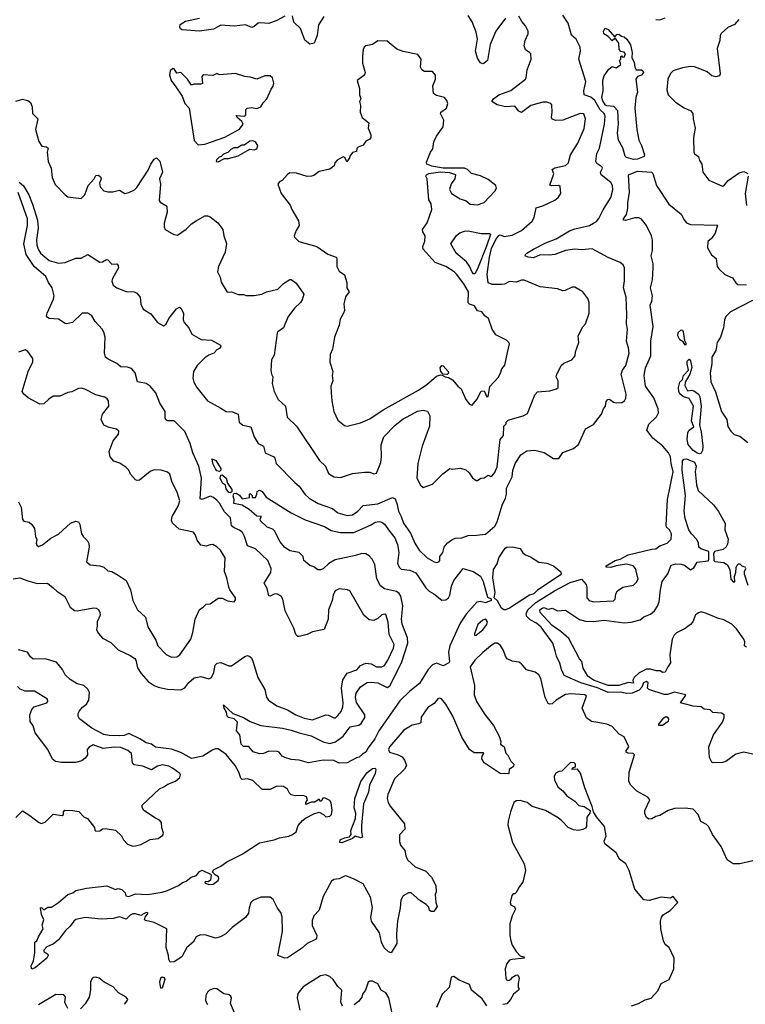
# Model space of a CAD drawing. Extents: x 2056909 to 2160450, y 827444 to 1016825.
# Tile 305 of 501: x 2114354 to 2119806, y 938129 to 945531. Entities that reach past the tile are written whole.
import ezdxf

# ---------------------------------------------------------------- set-up
doc = ezdxf.new("R2010")
doc.units = 0

msp = doc.modelspace()

# ---------------------------------------------------------------- linework, layer by layer
at = {"layer": '0CON10XD'}
for points in [[(2116345, 945558.1), (2116285, 945524.5), (2116225, 945502.5), (2116165, 945508.1), (2116145.6, 945504.4), (2116115, 945478.8), (2116097.3, 945472.7), (2116051.7, 945491.7), (2115965, 945482.5), (2115865, 945489.1), (2115809.5, 945460.5), (2115705, 945444.3), (2115575.6, 945455.6), (2115562.9, 945462.9), (2115556.7, 945475), (2115560, 945495), (2115598.8, 945521.2), (2115706.2, 945543.8)], [(2115888.1, 943905), (2115907.4, 943847.4), (2115897.4, 943782.6), (2115847.5, 943675), (2115840.8, 943635), (2115860.8, 943595), (2115868.8, 943558.8), (2115912.7, 943482.7), (2115946.1, 943486.1), (2115995, 943466.2), (2116035, 943466.2), (2116055, 943458.8), (2116115, 943458.8), (2116172.7, 943467.3), (2116207.5, 943485), (2116293.8, 943505), (2116335, 943547.1), (2116385, 943576.7), (2116395, 943576.7), (2116431.2, 943551.2), (2116488.8, 943468.8), (2116477.5, 943425), (2116464.2, 943405), (2116417.6, 943362.4), (2116369.4, 943295), (2116336.7, 943215), (2116294.4, 943185.6), (2116288, 943175), (2116265, 943010), (2116246.4, 942973.6), (2116240, 942895), (2116246.7, 942865), (2116256, 942845), (2116250, 942795), (2116266, 942735), (2116295.7, 942675.7), (2116351.2, 942625), (2116363, 942543), (2116434, 942475), (2116607, 942217), (2116652, 942175), (2116675, 942120), (2116715, 942093.8), (2116765, 942089.2), (2116855, 942118.6), (2116945, 942128.6), (2116985, 942129.2), (2117015, 942116.7), (2117035, 942122.5), (2117066.9, 942203.1), (2117072.5, 942245), (2117070, 942335), (2117089.2, 942395), (2117175, 942481.5), (2117235, 942529.6), (2117264.7, 942545.3), (2117342.4, 942587.6), (2117385.5, 942595.5), (2117418.8, 942588.8), (2117435, 942552.5), (2117432.3, 942475), (2117378.7, 942325), (2117344.6, 942195), (2117338.1, 942085), (2117365, 942032.5), (2117385, 942013.3), (2117455, 942038.8), (2117533, 942117), (2117585, 942157.5), (2117605, 942152.5), (2117665, 942158.8), (2117705.9, 942145.9), (2117732.5, 942125), (2117757, 942087), (2117785, 942067.5), (2117795, 942067.5), (2117820, 942085), (2117845, 942086.7), (2117875, 942106.2), (2117895, 942097.5), (2117905, 942102.5), (2117925, 942126.7), (2117941.2, 942168.8), (2117963.8, 942375), (2117990, 942405), (2117992.5, 942475), (2118008.3, 942491.7), (2118010, 942505), (2118025, 942520), (2118040, 942525), (2118137.4, 942552.6), (2118168.8, 942571.2), (2118225, 942712), (2118245, 942734.4), (2118338.3, 942741.7), (2118387.5, 942755), (2118401.2, 942765), (2118400, 942815), (2118386.1, 942846.1), (2118390, 942865), (2118426.2, 942935), (2118441.7, 942948.3), (2118503.3, 942975), (2118526.7, 943005), (2118531.2, 943035), (2118556.2, 943105), (2118551.2, 943155), (2118585, 943222.5), (2118604.3, 943245.7), (2118632.5, 943325), (2118631.9, 943405), (2118621.9, 943435), (2118584.5, 943484.5), (2118525, 943521.2), (2118505, 943521.2), (2118452.5, 943495), (2118435, 943492.5), (2118395, 943508), (2118265, 943522.9), (2118145, 943572.2), (2118125, 943572.5), (2118085, 943557.8), (2118035, 943561.9), (2117997.4, 943542.6), (2117975, 943539.1), (2117905, 943540.4), (2117875, 943551.9), (2117866.2, 943615), (2117883.7, 943746.3), (2117899.4, 943810.6), (2117931.5, 943878.5), (2117955, 943907.5), (2117965, 943914), (2117995, 943902.2), (2118055, 943912.2), (2118124.4, 943945.6), (2118205, 944016.7), (2118219.2, 944045), (2118234.1, 944115.9), (2118285, 944130.8), (2118375, 944174), (2118400, 944195), (2118419.2, 944225), (2118415.8, 944275.8), (2118405, 944285.6), (2118351.7, 944281.7), (2118336.7, 944286.7), (2118366.5, 944373.5), (2118354.3, 944405), (2118375, 944417), (2118456.4, 944435), (2118477.1, 944455), (2118481.9, 944478.1), (2118492.5, 944515), (2118547.1, 944602.9), (2118596, 944714), (2118606.2, 944785), (2118593.4, 944823.4), (2118565, 944826.4), (2118435, 944776.5), (2118382.5, 944772.5), (2118355, 944783.3), (2118348.8, 944795), (2118356, 944835), (2118351.7, 944891.7), (2118345, 944900), (2118315, 944912), (2118285, 944910.8), (2118195, 944885.8), (2118125, 944834.2), (2118104.5, 944844.5), (2118075, 944880), (2118005, 944876.7), (2117942.2, 944892.2), (2117902.5, 944915), (2117915, 944936.2), (2117954.5, 944965.5), (2118045, 945000), (2118154.2, 945085), (2118160, 945095), (2118166.2, 945155), (2118197.5, 945235), (2118194, 945274), (2118185.6, 945285.6), (2118154.1, 945304.1), (2118143.6, 945333.6), (2118151.2, 945375), (2118175.8, 945425.8), (2118174, 945445), (2118153.8, 945485), (2118126.4, 945516.4), (2118105, 945556.7)], [(2116639.2, 945555), (2116598.7, 945491.3), (2116588.3, 945411.7), (2116567.5, 945355), (2116535, 945346.7), (2116497.6, 945377.6), (2116464.2, 945465), (2116415, 945513.3), (2116405, 945560)], [(2118005, 945542.5), (2117932.5, 945445), (2117889.5, 945345), (2117870, 945225), (2117845, 945203.3), (2117835, 945200), (2117816.4, 945206.4), (2117795, 945242.5), (2117778, 945295), (2117792.9, 945385), (2117785, 945436.7), (2117754.6, 945514.6), (2117725, 945563.8)], [(2118916.7, 943315), (2118910.6, 943445), (2118890, 943515), (2118897.9, 943567.9), (2118897.5, 943665), (2118887.9, 943687.9), (2118865, 943706), (2118775, 943742), (2118655, 943808.5), (2118575, 943799.7), (2118525.3, 943804.7), (2118455, 943795.4), (2118375, 943766.9), (2118335, 943760), (2118265, 943763.1), (2118215, 943741.1), (2118175, 943744.5), (2118153.3, 943755), (2118154, 943765), (2118164.2, 943775), (2118215, 943805.4), (2118306.5, 943853.5), (2118385, 943882.7), (2118485, 943943.9), (2118525, 943958.9), (2118635, 943984.6), (2118665, 944000.6), (2118688, 944015), (2118704.4, 944035.6), (2118737.8, 944102.2), (2118795.5, 944195), (2118811.1, 944251.1), (2118807.8, 944285), (2118795, 944307.5), (2118722, 944365), (2118718, 944385), (2118732.5, 944415), (2118727.5, 944425), (2118690, 944450), (2118683.1, 944465), (2118691.8, 944525), (2118710.9, 944565), (2118749.1, 944745), (2118752.9, 944805), (2118744.7, 944825), (2118714.4, 944854.4), (2118674.4, 944924.4), (2118645, 944947.4), (2118594.4, 944965), (2118592.5, 944995), (2118607.2, 945067.2), (2118554.2, 945234.2), (2118567.9, 945295), (2118566.2, 945325), (2118535.6, 945385), (2118500, 945415), (2118492.5, 945442.5), (2118474.5, 945505), (2118436.2, 945565)], [(2119135, 945532.9), (2119165, 945530), (2119203.3, 945545)], [(2119758.1, 945531.9), (2119724, 945495), (2119675, 945472), (2119625, 945426.2), (2119617.5, 945412.5), (2119614.4, 945375), (2119594.3, 945315), (2119616.9, 945125), (2119611.4, 945108.6), (2119585, 945102.5), (2119555, 945110), (2119518.8, 945138.8), (2119465, 945162.7), (2119425, 945176.8), (2119395, 945178.5), (2119335, 945170), (2119265, 945146.8), (2119243.3, 945126.7), (2119224.6, 945085), (2119216.7, 945005), (2119225.8, 944965), (2119280.7, 944910.7), (2119347.9, 944867.9), (2119396.7, 944845), (2119412.5, 944825), (2119414.2, 944785), (2119430, 944715), (2119416, 944645), (2119418.3, 944538.3), (2119425, 944523.8), (2119453.8, 944503.8), (2119462.3, 944472.3), (2119480, 944445), (2119487.5, 944385), (2119533.3, 944325), (2119635, 944280), (2119645, 944282.5), (2119677.1, 944322.9), (2119760.2, 944379.8), (2119795, 944390.6), (2119825.5, 944375.5)], [(2118965, 944479.6), (2118914.3, 944495), (2118904.5, 944505), (2118885, 944567.5), (2118854.4, 944625), (2118846.8, 944676.8), (2118854.6, 944745.4), (2118849.5, 944845), (2118817.3, 944877.3), (2118765, 944883.1), (2118755, 944889.7), (2118735, 944920.9), (2118729.2, 944945), (2118737.8, 944995), (2118735.6, 945075.6), (2118745, 945109.2), (2118780.7, 945159.3), (2118805, 945180), (2118835, 945170), (2118870, 945195), (2118860, 945225), (2118870, 945235), (2118870, 945255), (2118875, 945260), (2118881.7, 945251.7), (2118895, 945250), (2118905.8, 945275), (2118895, 945288), (2118871.7, 945291.7), (2118857.5, 945307.5), (2118856, 945355), (2118835, 945381.2), (2118825, 945390), (2118805, 945373.3), (2118775.6, 945405.6), (2118743.9, 945423.9), (2118741.9, 945445), (2118753.3, 945466.7), (2118776.2, 945456.2), (2118825, 945400), (2118840.6, 945419.4), (2118855, 945421.4), (2118875, 945407.5), (2118895, 945402.9), (2118915, 945384.2), (2118942.6, 945342.6), (2118956.9, 945285), (2118953.8, 945243.8), (2118972.2, 945212.2), (2118976, 945175), (2118985, 945153.8), (2119025, 945154.2), (2119036.9, 945146.9), (2119040.8, 945135), (2119025.5, 945114.5), (2118995, 945103.3), (2118984.3, 945085), (2118995.9, 944985.9), (2118983, 944947), (2118976, 944865), (2118992.1, 944705), (2119006.1, 944626.1), (2119026.8, 944585), (2119050, 944515), (2119046.4, 944503.6), (2118995, 944482.5), (2118965, 944479.6)], [(2116815, 942474), (2116915, 942500.8), (2116985, 942531.4), (2117085, 942597.3), (2117350, 942745), (2117412.2, 942787.8), (2117485, 942850), (2117515, 942860), (2117529.3, 942859.3), (2117550, 942845), (2117575, 942842), (2117605, 942824.3), (2117645, 942776), (2117672, 942755), (2117706, 942675), (2117735, 942640), (2117755, 942633.8), (2117788.5, 942675), (2117821.7, 942738.3), (2117845, 942740), (2117865, 942696.2), (2117875, 942698.8), (2117886.7, 942773.3), (2117948.2, 942841.8), (2117966.6, 942873.4), (2117975.7, 942905), (2118000, 942935), (2118020.3, 943029.7), (2118033.8, 943095), (2118030, 943105), (2118012.3, 943122.3), (2117932.3, 943162.3), (2117903.3, 943205), (2117876.7, 943285), (2117850, 943305), (2117827.5, 943335), (2117795, 943341.2), (2117771.1, 943381.1), (2117735, 943393.1), (2117725, 943403.3), (2117726.2, 943485), (2117692.2, 943545), (2117635, 943617.5), (2117617.5, 943635), (2117555, 943674.5), (2117475, 943705.6), (2117386.3, 943806.3), (2117382.3, 943825), (2117397.7, 943865), (2117401.2, 943905), (2117382.7, 943935), (2117380, 943955), (2117416.7, 944005), (2117450, 944105), (2117446.4, 944146.4), (2117427, 944177), (2117416.2, 944335), (2117406.7, 944355), (2117410, 944365), (2117427.5, 944375), (2117515, 944387.9), (2117583.3, 944383.3), (2117628, 944368), (2117623.3, 944335), (2117595, 944297.5), (2117582.5, 944255), (2117597.5, 944225), (2117664.1, 944184.1), (2117708.3, 944168.3), (2117740, 944145), (2117795, 944139.2), (2117845, 944157.1), (2117925, 944242), (2117936.7, 944265), (2117931.5, 944285), (2117875, 944330.9), (2117817.4, 944357.4), (2117748.8, 944375), (2117720, 944405), (2117695.7, 944415.7), (2117535, 944414.4), (2117450.6, 944430.6), (2117413.8, 944445), (2117411.2, 944458.8), (2117441.2, 944535), (2117458.8, 944561.2), (2117465, 944612.5), (2117486, 944655), (2117536.7, 944725), (2117541.8, 944775), (2117516.5, 944825), (2117518.9, 944835), (2117561.4, 944865), (2117570.5, 944900.5), (2117564.2, 944924.2), (2117545, 944946.2), (2117485, 944960), (2117463.8, 944975), (2117457.1, 945035), (2117478.6, 945085), (2117478.8, 945115), (2117455, 945142.5), (2117395, 945142), (2117375, 945153.3), (2117366.2, 945175), (2117370, 945235), (2117345, 945268.8), (2117235, 945291.9), (2117188.3, 945308.3), (2117115, 945368.8), (2117045, 945371.2), (2117005, 945345.8), (2116955, 945335.7), (2116942.5, 945325), (2116935, 945307.5), (2116930, 945255), (2116930, 945205), (2116948.8, 945135), (2116946.4, 945123.6), (2116939.3, 945110.7), (2116890, 945075), (2116906.7, 945015), (2116906.7, 944965), (2116917.5, 944935), (2116907.5, 944915), (2116913.8, 944885), (2116912.5, 944835), (2116926.7, 944795), (2116976.7, 944755), (2116973.3, 944715), (2116992.5, 944665), (2116992.5, 944645), (2116985, 944632.5), (2116955, 944617.5), (2116935, 944586.7), (2116897, 944573), (2116888.3, 944561.7), (2116885, 944540), (2116855, 944532.5), (2116833.9, 944506.1), (2116831.7, 944491.7), (2116812.5, 944462.5), (2116797.5, 944495), (2116785, 944500), (2116775, 944496.2), (2116740, 944475), (2116722.5, 944455), (2116716.4, 944433.6), (2116685, 944406.7), (2116605, 944390), (2116565, 944360), (2116546.4, 944353.6), (2116515, 944352.5), (2116435, 944378.1), (2116385, 944378.8), (2116365, 944366.7), (2116325, 944323.3), (2116305, 944312.5), (2116293.3, 944295), (2116318, 944225), (2116387.3, 944137.3), (2116398.8, 944105), (2116449.8, 944019.8), (2116454.6, 943985), (2116431.9, 943945), (2116417.5, 943905), (2116420, 943895), (2116452.3, 943862.3), (2116585.5, 943825.5), (2116669.3, 943769.3), (2116732.5, 943745), (2116737.5, 943735), (2116736.2, 943675), (2116755, 943641.2), (2116793.3, 943613.3), (2116811.2, 943555), (2116811.2, 943515), (2116830, 943485), (2116803, 943447), (2116793.9, 943416.1), (2116788.8, 943395), (2116793.8, 943345), (2116786.2, 943325), (2116761.2, 943278.8), (2116754, 943235), (2116720, 943145), (2116704, 943055), (2116685.8, 943014.2), (2116684.1, 942955.9), (2116706, 942885), (2116700.8, 942855), (2116706.9, 942815), (2116692.5, 942775), (2116693.1, 942725), (2116698.6, 942665), (2116715.6, 942585), (2116745, 942521.2), (2116795, 942480), (2116815, 942474)], [(2115695, 944591.5), (2115745, 944594.6), (2115895, 944648.1), (2116005, 944708.8), (2116032.5, 944745), (2116022.5, 944765), (2115987.5, 944795), (2115980, 944810), (2116045, 944806.7), (2116053.6, 944816.4), (2116052.5, 944855), (2116064.3, 944865.7), (2116095, 944871.4), (2116135, 944863.1), (2116166.7, 944875), (2116183.8, 944905), (2116211.2, 944935), (2116242.3, 945007.7), (2116259.5, 945030.5), (2116263, 945053), (2116253.6, 945093.6), (2116235, 945110), (2116195, 945110), (2116135, 945083.8), (2116085, 945100), (2116045, 945103.3), (2115975, 945126.2), (2115855, 945117.5), (2115835, 945127.5), (2115805, 945112.5), (2115733, 945117), (2115722.5, 945105), (2115728.3, 945051.7), (2115715, 945046.7), (2115662.5, 945047.5), (2115645, 945040), (2115613.8, 945085), (2115565, 945133.8), (2115535, 945130), (2115515, 945162.5), (2115505, 945163.3), (2115484.1, 945145.9), (2115478.8, 945115), (2115492, 945075), (2115527.4, 945027.4), (2115574, 944955), (2115595, 944900), (2115626.4, 944866.4), (2115665, 944624), (2115695, 944591.5)], [(2114325, 944918), (2114375, 944934), (2114415, 944923.3), (2114435, 944907.5), (2114448.8, 944875), (2114450, 944825), (2114491.2, 944785), (2114473.1, 944705), (2114498.6, 944615), (2114520.5, 944580.5), (2114555, 944574.2), (2114566.9, 944565), (2114561.1, 944535), (2114566.9, 944465), (2114589.4, 944415), (2114597.5, 944345), (2114621.2, 944291.2), (2114695, 944213.3), (2114715, 944200), (2114815, 944186.7), (2114844.4, 944215.6), (2114867.8, 944285), (2114912.5, 944335), (2114925, 944360), (2114945, 944362), (2114960.6, 944350.6), (2114965.6, 944335), (2114959.2, 944315), (2114954.2, 944305), (2114958.1, 944275), (2114986.2, 944245), (2115015, 944237.5), (2115053, 944237), (2115105, 944249.2), (2115145, 944224.3), (2115175, 944231.9), (2115217, 944253), (2115235, 944269.2), (2115320.2, 944399.8), (2115339.2, 944445), (2115365, 944482.5), (2115381.7, 944491.7), (2115407.3, 944467.3), (2115425.7, 944385), (2115404, 944335), (2115410.8, 944295), (2115402.4, 944172.4), (2115408.6, 944158.6), (2115452.5, 944135), (2115458.8, 944125), (2115460.8, 944085), (2115438.3, 944001.7), (2115438.8, 943975), (2115447.5, 943955), (2115512.5, 943915), (2115538.8, 943911.2), (2115605, 943956.7), (2115644.1, 943995.9), (2115680, 944020), (2115744.1, 944055.9), (2115764, 944056), (2115785, 944048.9), (2115842.5, 944005), (2115881.2, 943955), (2115888.1, 943905)], [(2115845, 944462.5), (2115893, 944487), (2115921.7, 944488.3), (2115995, 944507.5), (2116083, 944557), (2116115, 944552.5), (2116135, 944560), (2116142.5, 944585), (2116125, 944612.5), (2116105, 944620), (2116083, 944617), (2116041.7, 944588.3), (2116023, 944587), (2115991.7, 944568.3), (2115963, 944567), (2115940, 944555), (2115917, 944533), (2115885, 944520), (2115868.3, 944501.7), (2115853, 944497), (2115831.7, 944478.3), (2115830, 944465), (2115845, 944462.5)], [(2119973.8, 939985), (2119795, 940024.3), (2119735, 940010), (2119658.8, 939955), (2119635, 939945.8), (2119565, 939943.8), (2119555, 939950), (2119537.5, 939985), (2119532.9, 940065), (2119567.5, 940155), (2119635, 940250), (2119646.8, 940283.2), (2119646.2, 940305), (2119628.1, 940318.1), (2119563, 940323), (2119541.7, 940341.7), (2119498.3, 940348.3), (2119475.7, 940365.7), (2119415, 940370), (2119320, 940395), (2119358.3, 940451.7), (2119356.4, 940456.4), (2119275, 940476.5), (2119221.4, 940458.6), (2119197.6, 940457.6), (2119082.5, 940495), (2119071.2, 940505), (2119075.6, 940545), (2119065, 940555.4), (2119040.6, 940545), (2119027.6, 940512.4), (2119008.4, 940491.6), (2118955, 940468.7), (2118915, 940466), (2118865, 940476.6), (2118775, 940474), (2118695, 940508.9), (2118570.5, 940545), (2118445, 940601.1), (2118425.8, 940645), (2118413.6, 940693.6), (2118386.5, 940745), (2118376.5, 940785), (2118360.5, 940845), (2118271.2, 940965), (2118237.8, 940995), (2118189.5, 941019.5), (2118165.3, 941045.3), (2118159.3, 941065), (2118172.7, 941095), (2118231, 941149), (2118371.6, 941238.4), (2118491.2, 941298.8), (2118575, 941323.8), (2118611.2, 941285), (2118616.2, 941265), (2118615.8, 941185.8), (2118633.4, 941163.4), (2118665.6, 941155.6), (2118815, 941162.5), (2118827.5, 941175), (2118832.9, 941215), (2118845, 941238), (2118885, 941264.2), (2118965, 941279.2), (2118992, 941305), (2119002.3, 941327.7), (2118982, 941405), (2118963.8, 941425), (2118913.1, 941436.9), (2118836, 941424), (2118795, 941412.8), (2118760, 941415), (2118760, 941425), (2118828.8, 941465), (2118865, 941475.5), (2118925, 941506.9), (2119105, 941551.4), (2119135, 941553.1), (2119165, 941574.6), (2119218, 941595), (2119249.2, 941625), (2119252.5, 941665), (2119235.8, 941695), (2119214, 941715), (2119210.6, 941730.6), (2119220.8, 941925), (2119265, 942132.5), (2119249, 942195), (2119244.2, 942245), (2119230.2, 942275), (2119187.5, 942325), (2119112.5, 942385), (2119065.6, 942445), (2119080.4, 942489.6), (2119137.9, 942545), (2119152.9, 942575), (2119151.5, 942605), (2119119.2, 942689.2), (2119055.6, 942775), (2119045.6, 942855), (2119056.6, 942913.4), (2119095.6, 943005), (2119095.4, 943115), (2119113.1, 943225), (2119092.2, 943385), (2119103.5, 943415), (2119108.9, 943455), (2119093.1, 943515), (2119107.9, 943575), (2119114.7, 943664.7), (2119113.5, 943695), (2119099.1, 943755), (2119108.4, 943795), (2119109.8, 943875), (2119101.7, 943905), (2119063.7, 943985), (2119025, 944031.1), (2119005, 944040.4), (2118975, 944041.1), (2118905, 944021.5), (2118890, 944025), (2118891.9, 944035), (2118914.7, 944065.3), (2118924, 944114), (2118922.7, 944155), (2118935.8, 944235), (2118928.6, 944365), (2118995, 944392), (2119102.5, 944385), (2119110.7, 944375), (2119139.1, 944285), (2119230.8, 944145), (2119325, 944069.2), (2119346.3, 944026.3), (2119365, 944004.2), (2119395, 943990.8), (2119597.5, 943987.5), (2119580, 943925), (2119552, 943885), (2119525, 943862.5), (2119522, 943815), (2119553.2, 943763.2), (2119586.2, 943735), (2119596, 943675), (2119608.8, 943655), (2119652.5, 943615), (2119709.7, 943589.7), (2119735, 943553.3), (2119751.1, 943541.1), (2119815, 943537.1)], [(2119827.8, 944355), (2119804.4, 944225), (2119814.6, 944134.6)], [(2114350.2, 944310.2), (2114382.7, 944282.7), (2114423.5, 944215), (2114451.1, 944145), (2114487.3, 944025), (2114492.3, 943965), (2114481.2, 943875), (2114483.8, 943835), (2114491.5, 943805), (2114510.5, 943775), (2114575, 943720.5), (2114645, 943701.2), (2114695, 943704.5), (2114775, 943739.2), (2114815, 943739.2), (2114866.2, 943766.2), (2114955, 943707.5), (2114975, 943710), (2115005, 943727.5), (2115016.2, 943725), (2115045, 943692.5), (2115085, 943696.2), (2115094.1, 943684.1), (2115095.6, 943665), (2115051.1, 943585), (2115047.1, 943565), (2115057.5, 943535), (2115084.6, 943514.6), (2115155, 943487.8), (2115215, 943484.2), (2115235, 943474.2), (2115260, 943445), (2115265, 943392.5), (2115280.8, 943355), (2115339.4, 943319.4), (2115390, 943255), (2115435, 943228.8), (2115455, 943241.2), (2115475.6, 943285), (2115531.7, 943358.3), (2115555, 943370), (2115565, 943363.3), (2115584.4, 943325), (2115583.1, 943275), (2115590, 943255), (2115625.7, 943215.7), (2115647.3, 943167.3), (2115717.9, 943127.9), (2115795, 943121.4), (2115863.8, 943083.8), (2115866, 943075), (2115855, 943058.8), (2115835, 943050), (2115813.3, 943025), (2115775, 943010), (2115745, 942990), (2115687.8, 942932.2), (2115660.8, 942885), (2115653.8, 942835), (2115662.9, 942805), (2115685, 942766.2), (2115765, 942666), (2115865, 942611.1), (2115904.6, 942584.6), (2115952.1, 942582.1), (2115995, 942566.2), (2116004.2, 942505), (2116031.7, 942481.7), (2116090.9, 942470.9), (2116115, 942394), (2116146.7, 942345), (2116185, 942324), (2116199.2, 942275), (2116263.9, 942243.9), (2116271.9, 942235), (2116281.2, 942195), (2116420.9, 942050.9), (2116454.4, 942024.4), (2116495.6, 941965), (2116529.4, 941935), (2116597.1, 941895), (2116705, 941856.2), (2116745, 941824.5), (2116815, 941803.6), (2116855, 941808.2), (2116894.3, 941835.7), (2116935, 941878.5), (2117045, 941890.4), (2117155, 941937.9), (2117175, 941929.2), (2117186.7, 941893.3), (2117199.1, 941835), (2117220.5, 941795), (2117237.3, 941745), (2117291.2, 941671.2), (2117322.2, 941595), (2117355, 941542), (2117415, 941486), (2117467.5, 941455), (2117485, 941451.2), (2117503.9, 941456.1), (2117511.2, 941465), (2117512, 941495), (2117533.8, 941525), (2117544, 941565), (2117565.6, 941594.4), (2117600, 941620), (2117625, 941633.1), (2117675, 941635.8), (2117725, 941654.3), (2117785.4, 941654.6), (2117855, 941664), (2117925, 941722.5), (2117942.1, 941755), (2117978.4, 941881.6), (2118003.3, 941935), (2118011.1, 941965), (2118011.2, 942008.8), (2118053.4, 942095), (2118059.2, 942140.8), (2118077.4, 942195), (2118119.1, 942260.9), (2118165, 942289), (2118225, 942295.2), (2118295, 942276.1), (2118365, 942231.1), (2118405, 942231.9), (2118435, 942276.7), (2118515, 942306.6), (2118553.3, 942336.7), (2118605, 942454), (2118665, 942486.7), (2118725.8, 942564.2), (2118740, 942605), (2118756, 942625), (2118760.5, 942659.5), (2118773.6, 942676.4), (2118785, 942677.5), (2118815.6, 942655.6), (2118835, 942650.5), (2118877.6, 942652.4), (2118898.6, 942665), (2118908.9, 942685), (2118912.2, 942715), (2118874.6, 942865), (2118884.6, 942895), (2118907.7, 942932.3), (2118933.6, 943025), (2118928.9, 943065), (2118913.1, 943115), (2118920, 943205), (2118914.3, 943245), (2118916.7, 943315)], [(2114305, 941327.3), (2114355, 941335.8), (2114415, 941311.4), (2114485, 941292.5), (2114563.8, 941293.8), (2114605, 941260), (2114632, 941235), (2114694.3, 941195), (2114733.8, 941115), (2114765, 941090), (2114785, 941087.5), (2114908.7, 941108.7), (2114927.4, 941107.4), (2114945, 941096), (2114955.8, 941075), (2114957.5, 941055), (2114935.7, 941005), (2114937.1, 940975), (2114930, 940945), (2114945, 940916), (2114975, 940882), (2115038, 940848), (2115094, 940794), (2115185, 940751.8), (2115218.1, 940728.1), (2115227.8, 940715), (2115238.9, 940658.9), (2115267.1, 940615), (2115318.5, 940555), (2115365, 940524.6), (2115395, 940512.1), (2115465, 940498.2), (2115565, 940493.1), (2115595, 940508.6), (2115625, 940547.1), (2115665, 940584), (2115715, 940592), (2115775, 940576), (2115796, 940585), (2115812.7, 940622.7), (2115822.2, 940677.8), (2115837, 940693), (2115865, 940698.6), (2115925, 940674), (2115945, 940672.5), (2116045, 940743.3), (2116065, 940750), (2116083.6, 940743.6), (2116095, 940732.5), (2116105, 940707.5), (2116142.9, 940585), (2116195.7, 940495), (2116207.9, 940437.9), (2116224, 940415), (2116285, 940373.1), (2116365, 940343.1), (2116428, 940305), (2116491.1, 940281.1), (2116555, 940266.5), (2116655, 940304.4), (2116675, 940301.4), (2116715, 940282), (2116727, 940283), (2116745, 940300), (2116769.2, 940330.8), (2116782.3, 940365), (2116783.9, 940395), (2116770.8, 940505), (2116781.7, 940568.3), (2116815, 940619.4), (2116886.8, 940643.2), (2116915, 940676.9), (2116955, 940692.9), (2116995, 940688.6), (2117035, 940666.4), (2117075.3, 940664.7), (2117095, 940675.8), (2117121.1, 940715), (2117162.9, 940805), (2117166.9, 940835), (2117129.6, 940909.6), (2117121.7, 941001.7), (2117105, 941058.8), (2117095, 941062), (2117075, 941055.8), (2117045, 941030), (2117015, 941014.2), (2116978.8, 941018.8), (2116938.8, 941055), (2116835, 941236.7), (2116815.9, 941245.9), (2116755, 941252), (2116725, 941236.2), (2116709.4, 941205), (2116702, 941165), (2116673.8, 941095), (2116670.8, 941025), (2116642.7, 940947.3), (2116555, 940928.6), (2116515, 940910), (2116455, 940893.3), (2116443.3, 940895), (2116427.9, 940907.9), (2116414, 940956), (2116348, 941088), (2116330, 941175), (2116317.9, 941197.9), (2116285, 941215.7), (2116265, 941213.1), (2116235, 941198), (2116225, 941200), (2116213.3, 941255), (2116191.4, 941295), (2116241.4, 941375), (2116243.9, 941406.1), (2116218.8, 941465), (2116125, 941554.2), (2116065.5, 941575.5), (2116043.5, 941645), (2116027.8, 941675), (2116005, 941694.5), (2115965, 941710.4), (2115946.5, 941725), (2115936.9, 941785), (2115892.3, 941832.3), (2115856.1, 941896.1), (2115835, 941918.8), (2115805, 941941.8), (2115785, 941947.8), (2115725, 941923.8), (2115709.7, 941929.7), (2115720, 942085), (2115700.9, 942175), (2115677.2, 942225), (2115654.8, 942275), (2115635, 942345.5), (2115595, 942435.4), (2115515.4, 942515.4), (2115465.6, 942515.6), (2115452.5, 942522.5), (2115446.7, 942536.7), (2115446.4, 942586.4), (2115407.3, 942647.3), (2115375.9, 942725), (2115335, 942775.4), (2115305, 942796.6), (2115239.6, 942809.6), (2115220.9, 942875), (2115195, 942907.8), (2115165, 942919.1), (2115115, 942921.9), (2115085, 942947.5), (2115018.2, 942978.2), (2114999.5, 942995), (2114990.9, 943025), (2114995.3, 943145), (2114985, 943181.2), (2114973.3, 943205), (2114922.2, 943262.2), (2114895, 943304), (2114865, 943325.6), (2114823.3, 943325), (2114750, 943255), (2114705, 943243.8), (2114695, 943246.2), (2114645, 943280.6), (2114575.8, 943285.8), (2114562.9, 943292.9), (2114556.2, 943305), (2114560, 943325), (2114608.9, 943431.1), (2114612, 943455), (2114605.9, 943485.9), (2114596.9, 943515), (2114569.3, 943555), (2114549.6, 943599.6), (2114462.4, 943675), (2114401.3, 943765), (2114385.2, 943845), (2114413.2, 943985), (2114412.1, 944035), (2114341.9, 944231.9)], [(2117775, 943620.6), (2117765, 943621.4), (2117755, 943632.5), (2117735, 943678.8), (2117711.7, 943711.7), (2117634.7, 943774.7), (2117593.1, 943845), (2117635, 943908.8), (2117661.7, 943928.3), (2117695, 943940.8), (2117725, 943944.3), (2117822.6, 943922.6), (2117883.3, 943923.3), (2117891.1, 943915), (2117862.7, 943827.3), (2117795, 943657.1), (2117775, 943620.6)], [(2119860.9, 943419.1), (2119695, 943336), (2119660.3, 943299.7), (2119649.2, 943275), (2119641.4, 943215), (2119620, 943145), (2119594.4, 943105), (2119584.2, 943045), (2119555.8, 942994.2), (2119553.8, 942945), (2119541.1, 942875), (2119547.6, 942807.6), (2119583.2, 942733.2), (2119628, 942585), (2119667.5, 942525), (2119675, 942472.5), (2119697, 942437), (2119723, 942413), (2119765, 942400), (2119825, 942351.2)], [(2119355, 943084), (2119338.3, 943108.3), (2119314, 943124), (2119300, 943155), (2119301.7, 943178.3), (2119325, 943198.6), (2119335, 943195.7), (2119339.6, 943185), (2119348.1, 943118.1), (2119360.8, 943095), (2119355, 943084)], [(2114345, 941907.5), (2114366, 941865), (2114375, 941772.5), (2114385, 941761.2), (2114425, 941753.8), (2114445.6, 941735.6), (2114465.6, 941705.6), (2114472.5, 941645), (2114483, 941623), (2114477.5, 941595), (2114481.7, 941581.7), (2114495, 941570), (2114525, 941583.3), (2114587.1, 941632.9), (2114645, 941662.9), (2114735, 941745.7), (2114775, 941762), (2114795, 941756.2), (2114807, 941737), (2114819.2, 941665), (2114831.2, 941645), (2114864.3, 941614.3), (2114874.3, 941594.3), (2114875.7, 941565), (2114856.1, 941456.1), (2114882.7, 941432.7), (2114955, 941424.4), (2114985, 941415.6), (2115017, 941387), (2115045, 941382.9), (2115095, 941356), (2115155, 941314), (2115185.8, 941245), (2115204.5, 941165), (2115240, 941095), (2115298.3, 941038.3), (2115315.7, 940965.7), (2115376.1, 940866.1), (2115391.9, 940825), (2115455, 940758.1), (2115495, 940738.1), (2115535, 940741.5), (2115558.1, 940755), (2115638.9, 940875), (2115656, 940924), (2115671.5, 941025), (2115705, 941098), (2115733.3, 941115), (2115755, 941137.5), (2115785, 941140), (2115845, 941182.9), (2115875, 941182.9), (2115915, 941162), (2115965, 941153.3), (2115975, 941170), (2115975.7, 941185.7), (2115932, 941245), (2115924.3, 941264.3), (2115911.2, 941335), (2115892.5, 941382.5), (2115897.5, 941485), (2115862.4, 941542.4), (2115835, 941568.1), (2115805, 941584.4), (2115785, 941584.3), (2115755, 941573.1), (2115715, 941580.8), (2115687.6, 941617.6), (2115676, 941655), (2115659.3, 941679.3), (2115551.8, 941701.8), (2115501.5, 941745), (2115495.5, 941765), (2115500, 941795), (2115545.4, 941875), (2115556.7, 941915), (2115537.8, 941977.8), (2115500.7, 942050.7), (2115482.5, 942115), (2115465, 942128.6), (2115417.5, 942145), (2115365, 942147.5), (2115333.8, 942135), (2115255, 942070), (2115237, 942067), (2115225, 942072.5), (2115186.7, 942115), (2115173.3, 942145), (2115155, 942163.8), (2115106.8, 942196.8), (2115061.9, 942211.9), (2115034.3, 942245), (2115027.1, 942285), (2115055.7, 942365), (2115096, 942415), (2115098, 942438), (2115081.7, 942451.7), (2115025, 942465.8), (2114985, 942483.8), (2114965.8, 942525), (2114975.5, 942564.5), (2115022.5, 942625), (2115020.8, 942665), (2115010.9, 942680.9), (2114994.3, 942694.3), (2114925, 942710), (2114843.9, 942753.9), (2114815, 942760), (2114795, 942758), (2114745, 942732.9), (2114715, 942728.6), (2114655, 942700), (2114605, 942700.8), (2114571.7, 942678.3), (2114535, 942642), (2114505, 942641.2), (2114417, 942687), (2114384.4, 942715), (2114373.6, 942735), (2114418, 942885), (2114452.3, 942957.7), (2114453.8, 942985), (2114415, 943036.2), (2114395, 943048.8), (2114345, 943032)], [(2117565, 942862.5), (2117536.7, 942866.7), (2117518.8, 942885), (2117513.3, 942915), (2117525, 942932.5), (2117535, 942930), (2117573.3, 942885), (2117575.8, 942874.2), (2117565, 942862.5)], [(2119462.3, 942267.7), (2119445, 942271.6), (2119412.1, 942295), (2119376.7, 942336.7), (2119370.4, 942375), (2119373.4, 942426.6), (2119384.7, 942445.3), (2119420, 942470), (2119401.1, 942515), (2119418, 942625), (2119385, 942682.5), (2119342.5, 942695), (2119315, 942718), (2119305.8, 942735), (2119303.3, 942765), (2119313.2, 942806.8), (2119333.2, 942826.8), (2119341.9, 942855), (2119378.6, 942895), (2119368.2, 942945), (2119370.6, 942965), (2119385, 942978.6), (2119395, 942967.5), (2119404.6, 942915.4), (2119389.1, 942865), (2119353.3, 942806.7), (2119350.7, 942780.7), (2119372, 942742), (2119404.1, 942745.9), (2119425, 942737.7), (2119455, 942715.8), (2119464.2, 942695), (2119475.6, 942625), (2119461.5, 942481.5), (2119473.8, 942433.8), (2119486.8, 942325), (2119485, 942291.2), (2119475, 942273.1), (2119462.3, 942267.7)], [(2115855, 942134.3), (2115835, 942140.5), (2115825, 942153.3), (2115804.6, 942195.4), (2115801.4, 942228.6), (2115826.9, 942216.9), (2115866.1, 942156.1), (2115865.4, 942144.6), (2115855, 942134.3)], [(2119815, 940812.5), (2119800, 940825), (2119802, 940855), (2119794.3, 940874.3), (2119740.9, 940950.9), (2119705.8, 940985.8), (2119645, 941019.1), (2119605, 941028.8), (2119515, 941067.6), (2119475, 941078.4), (2119455, 941073.1), (2119432.6, 941057.4), (2119412.5, 941005), (2119395.3, 940985), (2119354.2, 940955), (2119288.2, 940921.8), (2119272.3, 940905), (2119257.2, 940872.8), (2119238.8, 940755), (2119244.5, 940695), (2119223.1, 940666.9), (2119205, 940626.7), (2119185, 940622.5), (2119165.7, 940635.7), (2119135.4, 940634.6), (2119095, 940649.3), (2119065, 940648.8), (2119009.2, 940620.8), (2118970.4, 940585), (2118962.2, 940565), (2118965, 940542), (2118925, 940546.9), (2118855, 940526.7), (2118775, 940524.8), (2118665, 940566.7), (2118623.3, 940595), (2118588.5, 940655), (2118578, 940705), (2118560.8, 940725), (2118480, 940880), (2118421.2, 940931.2), (2118355, 940976.7), (2118264.1, 941075), (2118262.5, 941095), (2118274.4, 941105), (2118295, 941111.5), (2118315, 941102), (2118330.7, 941099.3), (2118355, 941106.7), (2118395, 941086.7), (2118455, 941091.4), (2118561.6, 941021.6), (2118605, 941009.1), (2118665, 941005.9), (2118745, 941016.4), (2118895, 940996.7), (2118947.9, 941002.1), (2119015, 941020), (2119045, 941040.6), (2119095, 941061.8), (2119123.4, 941086.6), (2119147.3, 941122.7), (2119160, 941155), (2119168.8, 941245), (2119182.2, 941307.8), (2119223.4, 941365), (2119249.8, 941430.2), (2119285, 941440.3), (2119325, 941437.9), (2119349.1, 941429.1), (2119395, 941395.6), (2119420.7, 941409.3), (2119445, 941453.1), (2119527.6, 941462.4), (2119533, 941475), (2119531.9, 941531.9), (2119472.9, 941552.9), (2119458, 941565), (2119454.3, 941595), (2119442.2, 941622.2), (2119401.4, 941665), (2119381.9, 941695), (2119355, 941782), (2119348, 941835), (2119356.9, 941955), (2119332.5, 942145), (2119334.5, 942215), (2119343.3, 942226.7), (2119365, 942228.4), (2119423.4, 942205), (2119437.1, 942175), (2119430.3, 942135), (2119438.9, 942035), (2119451.4, 941991.4), (2119566.4, 941885), (2119605, 941833.1), (2119654.6, 941744.6), (2119653.2, 941695), (2119676.7, 941626.7), (2119673, 941587), (2119662.3, 941567.7), (2119641, 941549), (2119575, 941533.9), (2119568.3, 941515), (2119568.7, 941481.3), (2119570.6, 941465), (2119577.8, 941457.8), (2119645, 941449.3), (2119673.5, 941433.5), (2119689.5, 941395), (2119698, 941325), (2119715, 941304.2), (2119728, 941305), (2119726.2, 941345), (2119736, 941375), (2119737, 941413), (2119745, 941430), (2119755, 941440), (2119765, 941440), (2119780, 941425), (2119807.5, 941415)], [(2115935, 941974.3), (2115925, 941976.5), (2115905, 942003.3), (2115900.7, 942030.7), (2115877.4, 942047.4), (2115861.4, 942085), (2115865, 942106), (2115875, 942108.6), (2115905.5, 942085.5), (2115916.4, 942046.4), (2115948.5, 941998.5), (2115948.1, 941981.9), (2115935, 941974.3)], [(2116755, 939942.1), (2116715, 939961), (2116635, 939964), (2116525, 939945.4), (2116455, 939964.6), (2116395, 939969.4), (2116345, 939983.1), (2116325, 939994.3), (2116303.6, 940023.6), (2116290.4, 940030.4), (2116225, 940031.2), (2116185, 940015.4), (2116155, 940011.2), (2116107.5, 940027.5), (2116075, 940067.5), (2116035, 940066.7), (2116018.8, 940085), (2116007.5, 940155), (2115983.3, 940185), (2115990.7, 940250.7), (2115965, 940273.8), (2115922.5, 940285), (2115912.5, 940295), (2115907.5, 940325), (2115890, 940355), (2115885, 940380), (2115955.8, 940315.8), (2116035, 940286), (2116085, 940255.8), (2116165.4, 940225.4), (2116327.5, 940205), (2116395, 940190), (2116455, 940168.8), (2116545, 940147.6), (2116635, 940102), (2116685, 940090.4), (2116727.1, 940102.9), (2116784.4, 940145.6), (2116837.6, 940215), (2116901.8, 940228.2), (2116920.8, 940239.2), (2116947.3, 940285), (2116948.5, 940305), (2116885, 940398.6), (2116876.6, 940435), (2116883.2, 940466.8), (2116915, 940515.6), (2116965, 940549.1), (2116995, 940551.8), (2117045, 940545.3), (2117115, 940511.7), (2117135, 940523.7), (2117223.3, 940695), (2117270, 940845), (2117268.4, 940885), (2117227.9, 940987.9), (2117222.8, 941025), (2117232, 941125), (2117217.3, 941197.3), (2117205, 941216.7), (2117185, 941231.9), (2117095, 941251.9), (2117064.4, 941274.4), (2117037.5, 941327.5), (2117022.3, 941435), (2117002.8, 941475), (2116980.6, 941500.6), (2116955, 941515.4), (2116925, 941517.1), (2116878.1, 941501.9), (2116725, 941470.9), (2116676.1, 941443.9), (2116635, 941402.7), (2116615, 941394.5), (2116595, 941396), (2116565, 941416.7), (2116535, 941428), (2116488.8, 941465), (2116483.3, 941495), (2116454.4, 941524.4), (2116385, 941537.8), (2116344.5, 941565), (2116310.8, 941605), (2116268.9, 941688.9), (2116255, 941700), (2116213.3, 941715), (2116164.5, 941764.5), (2116160.7, 941779.3), (2116170, 941795), (2116135, 941798.1), (2116078.9, 941848.9), (2116025, 941882.1), (2115963.3, 941895), (2115966.5, 941925), (2115957.7, 941947.7), (2115961.9, 941968.1), (2115981.2, 941971.2), (2116006, 941956), (2116025, 941930), (2116080, 941940), (2116080, 941965), (2116085, 941970), (2116100, 941955), (2116100, 941940), (2116125, 941940), (2116136.4, 941963.6), (2116137.5, 941985), (2116155, 941993.3), (2116176.7, 941985), (2116205, 941942.5), (2116395, 941823.3), (2116499.8, 941769.8), (2116645, 941719.7), (2116695, 941690.8), (2116765, 941675.4), (2116864, 941676), (2116995, 941734.2), (2117025, 941754.2), (2117055, 941757.8), (2117075, 941753.8), (2117095, 941739.6), (2117133.8, 941685), (2117171.9, 941635), (2117192.8, 941585), (2117202.2, 941525), (2117192.7, 941445), (2117205, 941414.4), (2117221.1, 941401.1), (2117285, 941391.7), (2117331.7, 941371.7), (2117405, 941259.3), (2117429.5, 941235), (2117465, 941214.7), (2117525, 941167.1), (2117555, 941168.5), (2117576.8, 941185), (2117587.1, 941205), (2117598.3, 941271.7), (2117615.2, 941315), (2117685, 941404.6), (2117761.6, 941381.6), (2117816.6, 941346.6), (2117837, 941307), (2117868.4, 941188.4), (2117896.5, 941176.5), (2117897.4, 941165), (2117855, 941146.3), (2117815, 941156.1), (2117788.7, 941151.3), (2117708.3, 941061.7), (2117662.7, 940995), (2117586.8, 940825), (2117576.5, 940775), (2117583.2, 940705), (2117578.9, 940695), (2117535, 940673.8), (2117485, 940693.5), (2117455, 940680), (2117422.9, 940645), (2117358.7, 940541.3), (2117286.1, 940483.9), (2117210.2, 940409.8), (2117051.6, 940185), (2117023, 940125), (2116972.4, 940057.6), (2116955.5, 940024.5), (2116929.6, 940010.4), (2116905, 939986.3), (2116885, 939982.4), (2116815, 939944.3), (2116755, 939942.1)], [(2118005, 941094.1), (2117991.5, 941095), (2117975, 941105.8), (2117943.2, 941163.2), (2117919.1, 941185), (2117925.7, 941225.7), (2117907.9, 941335), (2117915, 941396.9), (2117940.7, 941439.3), (2117954.8, 941485.2), (2118000.9, 941559.1), (2118015, 941565.7), (2118057.5, 941567.5), (2118114.2, 941555), (2118135, 941523.8), (2118155, 941507.5), (2118192.4, 941492.4), (2118255, 941452.5), (2118314.2, 941444.2), (2118365, 941425.8), (2118420.5, 941380.5), (2118423.8, 941365), (2118414.2, 941355), (2118245, 941242.2), (2118216.5, 941213.5), (2118185, 941203.8), (2118035, 941106.7), (2118005, 941094.1)], [(2119810, 941405), (2119798.3, 941381.7), (2119797.8, 941365), (2119825, 941278.8)], [(2117771.9, 940901.9), (2117785, 940904.6), (2117835, 940944.8), (2117863.8, 940985), (2117868.2, 941005), (2117855.4, 941025.4), (2117835, 941017.5), (2117796.5, 940983.5), (2117770.6, 940915), (2117771.9, 940901.9)], [(2119862.3, 939207.7), (2119765, 939185.6), (2119715, 939185.8), (2119670, 939215), (2119648, 939265), (2119624.1, 939314.1), (2119560, 939405), (2119532.6, 939462.6), (2119515, 939480.8), (2119473, 939503), (2119450.8, 939555), (2119413.3, 939595), (2119355, 939604.4), (2119275, 939601.9), (2119226.2, 939585), (2119165, 939547.1), (2119135, 939540), (2119105, 939523.1), (2119080.9, 939520.9), (2119065, 939532), (2119052.4, 939562.4), (2119051.4, 939585), (2119090, 939665), (2119073.3, 939685), (2118992.1, 939732.1), (2118946.2, 939775), (2118932, 939805), (2118933.1, 939875), (2118972.5, 940005), (2118964.3, 940014.3), (2118926.8, 940016.8), (2118912, 940025), (2118912, 940035), (2118931.2, 940065), (2118895, 940140), (2118859.1, 940159.1), (2118806.7, 940216.7), (2118764.5, 940234.5), (2118697.6, 940247.6), (2118650, 940255), (2118612.3, 940282.3), (2118580, 940355), (2118612.5, 940445), (2118600, 940455), (2118495, 940462), (2118455, 940456.7), (2118386, 940415), (2118355, 940388), (2118335, 940384), (2118325, 940390), (2118301.5, 940435), (2118268.9, 940578.9), (2118255.6, 940605), (2118226.2, 940625), (2118162.2, 940642.2), (2118125, 940688), (2118105, 940700), (2118055, 940707.5), (2118017, 940727), (2118004.2, 940745), (2117989.7, 940789.7), (2117965.6, 940825.6), (2117944.3, 940844.3), (2117925, 940842.9), (2117905, 940831.4), (2117835, 940774.2), (2117774.5, 940715.5), (2117738, 940665), (2117772.1, 940525), (2117769.1, 940455), (2117786.1, 940406.1), (2117847.9, 940307.9), (2117913.1, 940225), (2117956, 940145), (2117968, 940105), (2117967.5, 940085), (2117993.8, 940065), (2118007.5, 940017.5), (2118022.3, 940002.3), (2118045, 939957.5), (2118066.2, 939935), (2118065, 939917.5), (2118032.5, 939895), (2118030, 939865), (2118025, 939862.5), (2117965, 939863.3), (2117845, 939944), (2117825.6, 939975), (2117829.4, 939995), (2117842.5, 940015), (2117838.3, 940018.3), (2117768.7, 940018.7), (2117734.3, 940045), (2117676.2, 940136.2), (2117607.8, 940295), (2117556.9, 940385), (2117524, 940425), (2117509.6, 940429.6), (2117495, 940425.4), (2117468.6, 940391.4), (2117421.1, 940358.9), (2117371.7, 940288.3), (2117368.6, 940245), (2117351.7, 940238.3), (2117302.4, 940227.6), (2117241.5, 940188.5), (2117131.5, 940065), (2117125.5, 940045), (2117133.1, 940025), (2117196.7, 940005), (2117228.3, 939988.3), (2117246, 939965), (2117259.2, 939925), (2117245, 939896), (2117169.1, 939825), (2117119.4, 939705), (2117115.6, 939675), (2117122.9, 939645), (2117138.3, 939618.3), (2117245.8, 939485), (2117248, 939445), (2117207.7, 939402.3), (2117208.1, 939351.9), (2117216.4, 939326.4), (2117247.8, 939285), (2117254.6, 939245), (2117268.9, 939215), (2117325, 939162.5), (2117405, 939130), (2117447.5, 939085), (2117481.7, 939021.7), (2117482.5, 938975), (2117476.7, 938955), (2117481.2, 938895), (2117490, 938865), (2117480.5, 938849.5), (2117465, 938827.5), (2117445, 938826.7), (2117434.2, 938834.2), (2117428.3, 938858.3), (2117409.3, 938879.3), (2117359.7, 938909.7), (2117295, 938967.1), (2117275, 938966), (2117235.8, 938944.2), (2117218.5, 938911.5), (2117213.6, 938855), (2117192.9, 938755), (2117184.5, 938655), (2117188.6, 938585), (2117145, 938516.2), (2117125, 938524.2), (2117092.6, 938552.6), (2117072.5, 938595), (2117056.7, 938665), (2116997.8, 938755), (2116991.4, 938785), (2117004.5, 938855.5), (2116990.6, 938935), (2116935, 939033.3), (2116861.7, 939071.7), (2116805, 939094), (2116795, 939092.5), (2116755, 939073.1), (2116715, 939067.5), (2116695.6, 939054.4), (2116635, 938940), (2116603.4, 938836.6), (2116565, 938793.8), (2116551.1, 938758.9), (2116551.8, 938721.8), (2116585.8, 938645.8), (2116583.8, 938625), (2116576.2, 938615), (2116515, 938585.7), (2116471.4, 938548.6), (2116365, 938478.8), (2116345, 938476.2), (2116293.8, 938495), (2116329.2, 938675), (2116325, 938787.5), (2116315, 938820), (2116291.2, 938851.2), (2116257.6, 938917.6), (2116235, 938934.2), (2116165, 938934.4), (2116105, 938910), (2116091.4, 938895), (2116077.1, 938855), (2116074.2, 938815), (2116049.7, 938780.3), (2115950, 938705), (2115902.6, 938657.4), (2115863.7, 938636.3), (2115825, 938625.7), (2115755, 938648.8), (2115715, 938650), (2115695, 938644.4), (2115680.8, 938635), (2115658, 938595), (2115610.6, 938555), (2115571.9, 938485), (2115515, 938448.1), (2115485.6, 938445.6), (2115475.7, 938465), (2115472.9, 938495), (2115454.6, 938555), (2115460, 938695), (2115365, 938744.6), (2115298, 938758), (2115292.5, 938765), (2115296.1, 938783.9), (2115320, 938815), (2115305, 938820), (2115265, 938797.5), (2115225, 938810), (2115205, 938810), (2115185, 938800), (2115155, 938770), (2115105, 938785.8), (2115055, 938773.1), (2114965, 938769.2), (2114845, 938781.4), (2114775, 938766.4), (2114760.6, 938755), (2114734.1, 938715.9), (2114697.2, 938682.8), (2114646.6, 938613.4), (2114605, 938582), (2114585, 938574.4), (2114558, 938562), (2114534.2, 938535), (2114536.2, 938525), (2114564.3, 938505), (2114566.7, 938495), (2114558.6, 938475), (2114472.5, 938405), (2114445, 938392.5), (2114441.4, 938401.4), (2114441.3, 938418.7), (2114456.9, 938455), (2114468, 938515), (2114467.5, 938595), (2114483.3, 938606.7), (2114494.1, 938635.9), (2114530, 938695), (2114522.5, 938725), (2114536.4, 938763.6), (2114518.8, 938805), (2114510, 938855), (2114517, 938857), (2114535, 938840), (2114565, 938860), (2114591.7, 938858.3), (2114645, 938893.8), (2114715, 938953.3), (2114753.6, 938966.4), (2114776.1, 938983.9), (2114855, 939002.2), (2115009.5, 939019.5), (2115075, 938992.5), (2115095, 939000), (2115121.7, 938991.7), (2115146.1, 938966.1), (2115152.5, 938945), (2115175, 938940), (2115225, 938958.8), (2115315, 938953.1), (2115425, 938972.2), (2115465, 938985.6), (2115547, 939023), (2115577.5, 939045), (2115605, 939053.8), (2115641.2, 939085), (2115682, 939098), (2115705, 939126), (2115725, 939136), (2115788.3, 939108.3), (2115791.7, 939101.7), (2115788.3, 939061.7), (2115769.3, 939050.7), (2115748.3, 939051.7), (2115745, 939042.5), (2115775, 939028.8), (2115808.3, 939031.7), (2115845, 939060), (2115851.2, 939075), (2115847.7, 939087.7), (2115821.7, 939101.7), (2115801.7, 939121.7), (2115810, 939140), (2115865, 939166.2), (2115910.6, 939199.4), (2116025, 939256.9), (2116155, 939341.9), (2116265, 939364.3), (2116305, 939381.2), (2116375, 939393.8), (2116405, 939406.2), (2116431.2, 939425), (2116445.8, 939474.2), (2116479.1, 939510.9), (2116500.8, 939529.2), (2116565, 939560), (2116605, 939572.5), (2116637.5, 939555), (2116655, 939537.5), (2116685, 939542.5), (2116696.2, 939555), (2116701.7, 939588.3), (2116695, 939642.5)], [(2116695, 939642.5), (2116685, 939661.2), (2116645, 939680), (2116630, 939675), (2116625, 939660), (2116615, 939652.5), (2116605, 939670), (2116571.7, 939648.3), (2116545, 939647.5), (2116505, 939630), (2116503.8, 939645), (2116516.7, 939665), (2116508.8, 939688.8), (2116485, 939698), (2116425, 939695.7), (2116395, 939704.3), (2116382, 939715), (2116365.4, 939745.4), (2116335, 939765.7), (2116285, 939769.2), (2116235, 939743.1), (2116175, 939744), (2116105, 939812), (2116065, 939823.8), (2116025, 939818), (2116015, 939828), (2116000.7, 939875), (2115973.3, 939925), (2115905, 940007.5), (2115845, 940050), (2115825, 940050.5), (2115805, 940042.7), (2115730.8, 939995), (2115645, 939977.5), (2115565, 940021.2), (2115495, 940047.4), (2115375, 940060.7), (2115345, 940083.4), (2115305, 940093.6), (2115256.9, 940125), (2115175, 940165.9), (2115139.4, 940150.6), (2115105, 940146.8), (2115025, 940149.8), (2114985, 940158.2), (2114896.7, 940205), (2114803.8, 940275), (2114793.9, 940296.1), (2114793.8, 940315), (2114802.5, 940335), (2114826.4, 940363.6), (2114855.6, 940385), (2114874.4, 940415), (2114877.2, 940472.8), (2114865, 940498.1), (2114836.2, 940525), (2114785, 940538.5), (2114731.9, 940571.9), (2114695.9, 940605.9), (2114676.2, 940645), (2114630, 940700), (2114545, 940726.4), (2114455, 940724.2), (2114435, 940742), (2114413.3, 940775), (2114345, 940794.7)], [(2114325.9, 939534.1), (2114375, 939582.5), (2114429.1, 939549.1), (2114495, 939497.1), (2114515, 939489.2), (2114545, 939498), (2114605, 939557.5), (2114673, 939547), (2114682.5, 939555), (2114683.6, 939576.4), (2114692, 939588), (2114753, 939587), (2114798.3, 939578.3), (2114835, 939537.5), (2114862.5, 939525), (2114917, 939457), (2114918.3, 939438.3), (2114925, 939430), (2114955, 939432.5), (2114975, 939447.5), (2114995, 939450), (2115075, 939436.7), (2115118, 939395), (2115134.4, 939364.4), (2115165, 939333.8), (2115205, 939318.8), (2115225, 939319.2), (2115265, 939331.4), (2115335, 939367.1), (2115395, 939375.8), (2115428.5, 939401.5), (2115434.3, 939415.7), (2115421.1, 939455), (2115419.1, 939495), (2115405, 939513.5), (2115375, 939528.8), (2115286.8, 939586.8), (2115275, 939607.5), (2115274.3, 939625), (2115405, 939748.1), (2115437.4, 939762.6), (2115466, 939785), (2115525, 939806.9), (2115557.5, 939835), (2115562.5, 939855), (2115556, 939865), (2115502, 939905), (2115475, 939919.5), (2115425, 939928.5), (2115390.2, 939919.8), (2115345, 939892.5), (2115279.1, 939919.1), (2115215, 939928), (2115201.4, 939945), (2115194.2, 940015), (2115167.5, 940037.5), (2115115, 940058.9), (2115065, 940062.2), (2114981.2, 940051.2), (2114905, 940080), (2114875, 940062), (2114862, 940045), (2114864, 940005), (2114847.7, 939982.3), (2114820, 939960), (2114772.7, 939947.3), (2114667.7, 939947.7), (2114622.5, 939955), (2114601.2, 939971.2), (2114565, 940043.3), (2114470, 940170), (2114455, 940222.5), (2114433.8, 940255), (2114430, 940305), (2114443.9, 940346.1), (2114463.3, 940365), (2114556.7, 940395), (2114566.2, 940405), (2114562.3, 940422.3), (2114465, 940482.9), (2114395, 940484), (2114358.1, 940498.1), (2114337.1, 940517.1)], [(2119185, 940224.6), (2119157.5, 940225), (2119156, 940235), (2119195, 940283.1), (2119205, 940290.6), (2119219.5, 940289.5), (2119228.9, 940275), (2119225.5, 940255), (2119185, 940224.6)], [(2116775, 939341.9), (2116758.8, 939345), (2116763.1, 939365), (2116795, 939380.8), (2116832.5, 939387.5), (2116843.5, 939405), (2116842.9, 939435), (2116876.9, 939525), (2116878.5, 939565), (2116866.8, 939605), (2116872.4, 939675), (2116917.5, 939805), (2116965, 939871), (2117005, 939902.3), (2117024.2, 939904.2), (2117028.9, 939895), (2117024.8, 939865), (2116983.6, 939776.4), (2116975, 939724), (2116937.9, 939635), (2116922.3, 939472.3), (2116921.2, 939425), (2116930, 939385), (2116915, 939379.2), (2116875, 939392.5), (2116855.7, 939374.3), (2116775, 939341.9)], [(2118951.7, 938118.3), (2119004.6, 938135.4), (2119055, 938162.9), (2119098, 938175), (2119148.7, 938231.3), (2119173.9, 938286.1), (2119235, 938316.2), (2119268.6, 938395), (2119271.4, 938475), (2119233.8, 938555), (2119205, 938578.8), (2119190.6, 938605), (2119170.8, 938695), (2119168.8, 938755), (2119176.2, 938785), (2119188.8, 938801.2), (2119242.5, 938835), (2119300, 938895), (2119265, 938940), (2119243, 938927), (2119175, 938933.3), (2119085, 938910), (2119045, 938913.3), (2118975, 938993.8), (2118934.2, 939135), (2118908.8, 939185), (2118860.7, 939220.7), (2118835, 939266.7), (2118751.2, 939335), (2118746.2, 939355), (2118760, 939395), (2118747.5, 939465), (2118688.1, 939538.1), (2118666, 939575), (2118656.2, 939615), (2118599.2, 939755), (2118567.7, 939867.7), (2118545, 939897.5), (2118502.5, 939895), (2118515, 939910), (2118530, 939915), (2118530, 939935), (2118520, 939945), (2118493, 939947), (2118428.3, 939881.7), (2118405, 939880), (2118382.3, 939867.7), (2118371.2, 939845), (2118372, 939815), (2118401.2, 939761.2), (2118435, 939733.3), (2118465.7, 939695.7), (2118525, 939656.2), (2118555, 939623.8), (2118596.2, 939616.2), (2118640, 939585), (2118637.5, 939565), (2118616.2, 939535), (2118613.3, 939465), (2118605, 939453.3), (2118585, 939443.3), (2118553.6, 939436.4), (2118515, 939439.2), (2118475, 939457.5), (2118428.7, 939508.7), (2118399.5, 939529.5), (2118305.9, 939585.9), (2118205, 939616.7), (2118167.5, 939645), (2118115, 939660), (2118085, 939657.8), (2118066, 939645), (2118042.5, 939575), (2118023.4, 939506.6), (2118021.4, 939475), (2118058.1, 939345), (2118145.8, 939185), (2118154.2, 939135), (2118134.2, 939045.8), (2118108.8, 939015), (2118085, 938970), (2118075, 938960), (2118061.7, 938958.3), (2118053, 938947), (2118038.8, 938895), (2118045, 938877.5), (2118071.7, 938861.7), (2118080, 938845), (2118053.3, 938795), (2118036.2, 938735), (2118036.2, 938645), (2118044, 938605), (2118055, 938573.3), (2118085.7, 938525.7), (2118115, 938492.5), (2118140, 938485), (2118147.5, 938475), (2118053.6, 938466.4), (2118035, 938460), (2118014.3, 938435.7), (2118002, 938395), (2118006.7, 938325), (2118012.3, 938312.3), (2118025, 938306.7), (2118043.6, 938316.4), (2118057, 938333), (2118083, 938347), (2118095, 938350), (2118100, 938345), (2118107.5, 938325), (2118100, 938285), (2118100, 938255), (2118106.7, 938245), (2118102.5, 938235), (2118063.3, 938205), (2118042, 938165), (2118015, 938132.5), (2117985, 938127.5)], [(2115141.3, 938128.7), (2115162, 938155), (2115166.1, 938166.1), (2115155, 938183.3), (2115097.5, 938215), (2115055, 938260), (2114987.5, 938295), (2114950, 938325), (2114925, 938332.5), (2114905, 938330), (2114895, 938320), (2114886.7, 938295), (2114886, 938235), (2114875, 938182.5), (2114845, 938131.2), (2114811.2, 938095)], [(2115425, 938250), (2115415, 938250), (2115406.7, 938295), (2115415, 938327.5), (2115425, 938336.2), (2115439.5, 938329.5), (2115443.8, 938315), (2115425, 938250)], [(2116780, 938115), (2116765.8, 938145), (2116774.2, 938235), (2116743.6, 938263.6), (2116708.6, 938315), (2116685, 938337.5), (2116651.2, 938351.2), (2116615, 938342.5), (2116485, 938260), (2116445, 938210), (2116438.1, 938178.1), (2116459.2, 938085)], [(2117865, 938117.5), (2117829.5, 938169.5), (2117750, 938235), (2117735, 938276.7), (2117655, 938310), (2117615, 938337.5), (2117595, 938332.5), (2117582, 938255), (2117528.8, 938205), (2117485.6, 938105)], [(2115969.2, 938065), (2115938, 938135), (2115945.8, 938175), (2115940.5, 938190.5), (2115928.8, 938198.8), (2115887.3, 938207.3), (2115835, 938246), (2115815, 938247.5), (2115780, 938235), (2115765, 938220), (2115752.5, 938195), (2115750.9, 938155), (2115765, 938128.1)], [(2117163.5, 938015), (2117128, 938178), (2117105, 938214.2), (2117068.8, 938235), (2117045, 938282), (2117005, 938303.3), (2116985, 938302.5), (2116972.5, 938295), (2116952.5, 938235), (2116930, 938205), (2116925, 938182.5), (2116900.8, 938149.2), (2116867.5, 938125)], [(2114716.4, 938096.4), (2114692.7, 938142.7), (2114698.6, 938185), (2114685, 938200.8), (2114625, 938202), (2114496, 938126)]]:
    msp.add_lwpolyline(points, dxfattribs=at)

doc.saveas('drawing.dxf')
